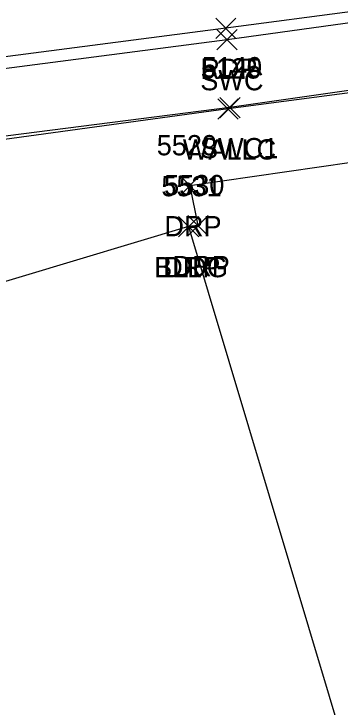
# Model space of a CAD drawing. Extents: x 1462668 to 1465147, y 550359 to 557351.
# Drawn here: x 1464196.1 to 1464228.3, y 554051.5 to 554120 of the extents above; entities that cross this region are included whole.
import ezdxf

# ---------------------------------------------------------------- set-up
doc = ezdxf.new("R2010")
doc.units = 0
for name, color, linetype in [('L_A', 7, 'Continuous'), ('L_I', 7, 'Continuous'), ('L_TIC', 7, 'Continuous'), ('LBC', 7, 'Continuous'), ('LW', 7, 'Continuous'), ('P_A', 7, 'Continuous'), ('P_TIC', 7, 'Continuous'), ('PET', 7, 'Continuous'), ('R_A', 7, 'Continuous'), ('R_I', 7, 'Continuous'), ('R_TIC', 7, 'Continuous'), ('RDP', 7, 'Continuous'), ('RSW', 7, 'Continuous')]:
    doc.layers.add(name, color=color, linetype=linetype)

msp = doc.modelspace()

# ---------------------------------------------------------------- linework, layer by layer
at = {"layer": 'L_TIC'}
for points in [[(1464216.202, 554109.594), (1464218.202, 554111.594)], [(1464218.202, 554109.594), (1464216.202, 554111.594)], [(1464212.313, 554097.967), (1464214.313, 554099.967)], [(1464214.313, 554097.967), (1464212.313, 554099.967)]]:
    msp.add_lwpolyline(points, dxfattribs=at)
at = {"layer": 'LBC'}
for points in [[(1464213.313, 554098.967), (1464180.418, 554089.086)], [(1464213.313, 554098.967), (1464233.112, 554032.794), (1464253.673, 553964.527)]]:
    msp.add_lwpolyline(points, dxfattribs=at)
at = {"layer": 'LW'}
msp.add_lwpolyline([(1464298.464, 554112.63), (1464290.249, 554115.928), (1464280.756, 554117.703), (1464271.676, 554117.877), (1464244.698, 554114.222), (1464217.202, 554110.594), (1464190.067, 554106.901), (1464174.706, 554104.789), (1464169.082, 554104.259), (1464169.723, 554100.023), (1464175.109, 554100.816), (1464174.845, 554103.484)], dxfattribs=at)
at = {"layer": 'P_TIC'}
for points in [[(1464215.982, 554117.57), (1464217.982, 554119.57)], [(1464217.982, 554117.57), (1464215.982, 554119.57)]]:
    msp.add_lwpolyline(points, dxfattribs=at)
at = {"layer": 'PET'}
msp.add_lwpolyline([(1464271.429, 554126.296), (1464242.988, 554122.043), (1464216.982, 554118.57), (1464173.154, 554112.87), (1464141.363, 554108.983), (1464113.562, 554105.051), (1464100.082, 554101.307), (1464092.335, 554097.291), (1464088.982, 554095.063), (1464085.801, 554092.061), (1464080.578, 554086.95), (1464078.687, 554084.984), (1464075.003, 554079.062), (1464072.172, 554070.704), (1464070.104, 554059.588), (1464069.931, 554049.234), (1464071.806, 554039.5), (1464075.452, 554030.215), (1464081.163, 554018.546), (1464087.153, 554008.17)], dxfattribs=at)
at = {"layer": 'R_TIC'}
for points in [[(1464216.1, 554116.438), (1464218.1, 554118.438)], [(1464218.1, 554116.438), (1464216.1, 554118.438)], [(1464216.39, 554109.722), (1464218.39, 554111.722)], [(1464218.39, 554109.722), (1464216.39, 554111.722)], [(1464212.429, 554102.013), (1464214.429, 554104.013)], [(1464214.429, 554102.013), (1464212.429, 554104.013)], [(1464212.313, 554097.967), (1464214.313, 554099.967)], [(1464214.313, 554097.967), (1464212.313, 554099.967)], [(1464213.234, 554098.072), (1464215.234, 554100.072)], [(1464215.234, 554098.072), (1464213.234, 554100.072)]]:
    msp.add_lwpolyline(points, dxfattribs=at)
at = {"layer": 'RDP'}
msp.add_lwpolyline([(1464349.244, 553966.528), (1464347.711, 553968.567), (1464347.44, 553990.582), (1464348.648, 554020.831), (1464347.4, 554050.55), (1464343.474, 554063.508), (1464337.595, 554072.932), (1464325.137, 554086.448), (1464298.208, 554104.297), (1464279.227, 554109.656), (1464261.277, 554109.631), (1464235.756, 554106.235), (1464213.429, 554103.013), (1464214.234, 554099.072), (1464213.313, 554098.967)], dxfattribs=at)
at = {"layer": 'RSW'}
for points in [[(1464352.281, 554072.093), (1464347.385, 554082.625), (1464339.612, 554095.337), (1464328.604, 554107.799), (1464322.975, 554112.762), (1464307.352, 554121.429), (1464292.912, 554125.092), (1464280.036, 554125.909), (1464271.417, 554125.285), (1464243.521, 554121.096), (1464217.1, 554117.438), (1464173.539, 554111.754), (1464141.891, 554107.906), (1464113.57, 554104.257), (1464100.568, 554100.369), (1464093.012, 554096.615), (1464089.749, 554094.424), (1464085.842, 554091.692), (1464085.801, 554092.061)], [(1464347.646, 554070.078), (1464343.109, 554080.422), (1464336.914, 554093.111), (1464325.098, 554104.281), (1464320.343, 554108.921), (1464305.385, 554116.63), (1464297.136, 554118.819), (1464296.607, 554113.655), (1464290.264, 554116.031), (1464280.728, 554118), (1464271.858, 554118.271), (1464244.574, 554114.625), (1464217.39, 554110.722), (1464174.871, 554105.32), (1464159.995, 554103.291), (1464160.096, 554104.813), (1464137.908, 554102.563), (1464114.332, 554099.355), (1464102.055, 554096.032), (1464092.263, 554090.922), (1464088.698, 554087.871), (1464080.578, 554086.95)]]:
    msp.add_lwpolyline(points, dxfattribs=at)

# ---------------------------------------------------------------- texts
at = {"layer": 'L_A'}
for s, p in [('WALLC', (1464212.737, 554105.594)), ('BLDG', (1464209.904, 554093.967))]:
    msp.add_text(s, height=2, dxfattribs=at).set_placement(p)
at = {"layer": 'L_I'}
for s, p in [('5125', (1464214.509, 554113.594)), ('5531', (1464210.62, 554101.967))]:
    msp.add_text(s, height=2, dxfattribs=at).set_placement(p)
at = {"layer": 'P_A'}
msp.add_text('RDP', height=2, dxfattribs=at).set_placement((1464214.47, 554113.57))
at = {"layer": 'R_A'}
for s, p in [('SWC', (1464214.462, 554112.438)), ('SWC1', (1464214.43, 554105.722)), ('DRP', (1464210.917, 554098.013)), ('DRP', (1464210.801, 554093.967)), ('DRP', (1464211.723, 554094.072))]:
    msp.add_text(s, height=2, dxfattribs=at).set_placement(p)
at = {"layer": 'R_I'}
for s, p in [('5140', (1464214.611, 554113.722)), ('5529', (1464210.162, 554106.013)), ('5531', (1464210.62, 554101.967)), ('5530', (1464210.888, 554102.072))]:
    msp.add_text(s, height=2, dxfattribs=at).set_placement(p)

doc.saveas('drawing.dxf')
